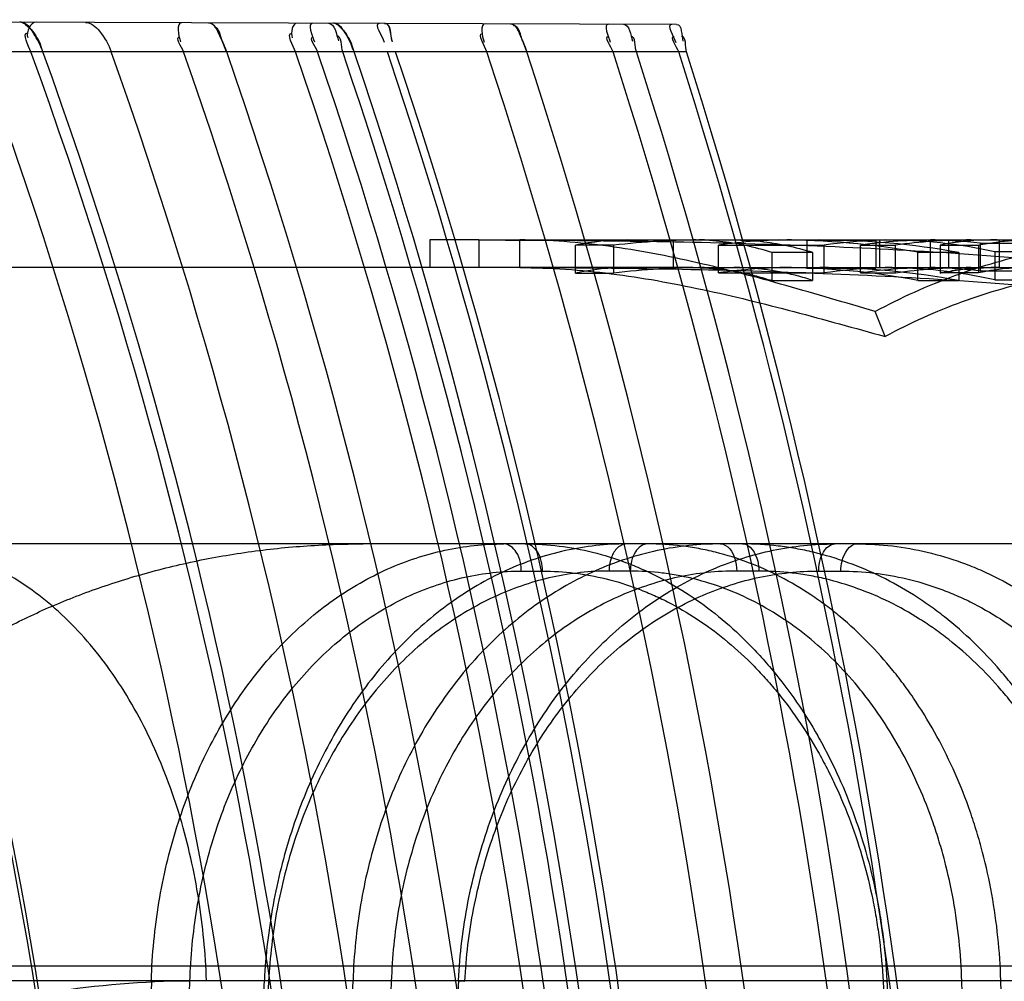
# Model space of a CAD drawing. Header units: millimetres. Extents: x 0 to 297, y 0 to 210.
# Tile 303 of 455: x 143.4794 to 143.565, y 160.6613 to 160.7448. Entities that reach past the tile are written whole.
import ezdxf

# ---------------------------------------------------------------- set-up
doc = ezdxf.new("R2010")
doc.units = ezdxf.units.MM
doc.header["$LTSCALE"] = 16.335
doc.layers.add('INTFCLR_1', color=7, linetype='CONTINUOUS')
doc.layers.add('INTFCLR_144815', color=7, linetype='CONTINUOUS')

msp = doc.modelspace()

# ---------------------------------------------------------------- linework, layer by layer
at = {"layer": 'INTFCLR_1', "color": 9, "linetype": 'Continuous'}
for p, q in [((143.536501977, 160.7444199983), (143.4191152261, 160.744829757)), ((143.5373690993, 160.7420254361), (143.4181181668, 160.7420254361))]:
    msp.add_line(p, q, dxfattribs=at)
at = {"layer": 'INTFCLR_1', "color": 7, "linetype": 'Continuous'}
for p, q in [((143.4799513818, 160.7444169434), (143.4798925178, 160.7444590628)), ((143.5071307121, 160.7443296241), (143.5070777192, 160.7443700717)), ((143.4970316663, 160.7429984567), (143.4974243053, 160.7420254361)), ((143.4974243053, 160.7420254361), (143.49703211, 160.7429974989)), ((143.5235036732, 160.7420254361), (143.5231473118, 160.7429633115)), ((143.523147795, 160.7429622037), (143.5235036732, 160.7420254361))]:
    msp.add_line(p, q, dxfattribs=at)
for points in [[(143.4796688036, 160.744579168), (143.4796164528, 160.7445966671), (143.4795661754, 160.7446090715), (143.4795177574, 160.7446165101), (143.4794711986, 160.7446190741)], [(143.4796685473, 160.744579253), (143.4797219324, 160.7445570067), (143.4797769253, 160.7445297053), (143.4798335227, 160.744497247), (143.4798917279, 160.7444596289), (143.479951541, 160.7444168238)], [(143.5068761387, 160.7444855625), (143.5068289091, 160.7445024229), (143.5067835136, 160.7445143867), (143.5067397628, 160.7445215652), (143.5066976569, 160.7445240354)], [(143.5068758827, 160.7444856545), (143.5069240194, 160.7444642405), (143.5069735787, 160.7444379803), (143.5070245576, 160.7444067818), (143.5070769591, 160.7443706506), (143.5071307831, 160.7443295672)]]:
    msp.add_lwpolyline(points, dxfattribs=at)
at = {"layer": 'INTFCLR_1', "color": 6, "linetype": 'Continuous'}
for centre, radius, start, end in [((143.0758483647, 160.5952984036), 0.4101865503, 359.2634397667, 20.9595063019), ((143.0756804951, 160.595298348), 0.4106495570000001, 359.2642780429, 20.9347710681), ((143.077188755, 160.5952984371), 0.4249010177, 359.2889439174, 20.2013567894), ((143.0773559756, 160.5952983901), 0.4289439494, 359.2956524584, 20.0027825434), ((143.0760159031, 160.5952984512), 0.4311807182, 359.2992983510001, 19.894613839), ((143.0758480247, 160.5952984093), 0.4369265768, 359.3085189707, 19.6221788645), ((143.0770273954, 160.5953000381), 0.4417320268, 359.3158305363, 19.3998935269), ((143.076188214, 160.59529926), 0.4460588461, 359.3225670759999, 19.2043971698), ((143.0771884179, 160.5952984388), 0.4507690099, 359.3297505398, 18.9960965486), ((143.076856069, 160.595298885), 0.4528956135, 359.3328413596, 18.9034484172), ((143.0763525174, 160.5952987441), 0.4554329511, 359.3365762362, 18.7941893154), ((143.0760155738, 160.5952984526), 0.4566931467, 359.3384435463, 18.7404322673), ((143.0766864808, 160.5952985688), 0.4587942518, 359.3414588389, 18.6514187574), ((143.0765186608, 160.5952985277), 0.4596307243, 359.3426624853, 18.6162324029), ((143.0770262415, 160.5952993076), 0.4666686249, 359.3524804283, 18.3253128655), ((143.0761872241, 160.595299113), 0.470766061, 359.3581402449, 18.1602453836), ((143.0768553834, 160.5952988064), 0.4772488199, 359.3668962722, 17.9051785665), ((143.0763519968, 160.5952986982), 0.4796572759, 359.3700882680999, 17.81226521), ((143.0766861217, 160.5952985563), 0.482849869, 359.3742702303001, 17.690603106), ((143.0765183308, 160.5952985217), 0.4836447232, 359.3753027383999, 17.6605754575)]:
    msp.add_arc(centre, radius, start, end, dxfattribs=at)
at = {"layer": 'INTFCLR_1', "color": 7, "linetype": 'Continuous'}
for points, knots in [([(143.4814638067, 160.7420254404), (143.4812861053, 160.7425166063), (143.4808203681, 160.7434303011), (143.4800598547, 160.7446201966), (143.4794711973, 160.7446190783)], [0, 0, 0, 0, 0.470145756, 1, 1, 1, 1]), ([(143.4958393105, 160.7445619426), (143.4963324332, 160.7445601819), (143.4968458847, 160.7433078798), (143.4972548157, 160.7425124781), (143.4974243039, 160.7420254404)], [0, 0, 0, 0, 0.4888184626, 1, 1, 1, 1]), ([(143.5084965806, 160.7420254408), (143.508336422, 160.7424975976), (143.5079198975, 160.7433577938), (143.5072441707, 160.7445249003), (143.5066976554, 160.7445240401)], [0, 0, 0, 0, 0.4770666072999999, 1, 1, 1, 1]), ([(143.5220653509, 160.7444703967), (143.5225294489, 160.7444686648), (143.5229768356, 160.7432458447), (143.5233504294, 160.7424930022), (143.5235036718, 160.7420254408)], [0, 0, 0, 0, 0.4853931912, 1, 1, 1, 1])]:
    msp.add_open_spline(points, degree=3, knots=knots, dxfattribs=at)
for points in [[(143.479951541, 160.7444168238), (143.4804248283, 160.74406747), (143.4808229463, 160.7435686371), (143.4810252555, 160.7430162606)], [(143.4958393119, 160.7445619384), (143.4963891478, 160.7445600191), (143.4966544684, 160.7437869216), (143.4968892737, 160.7432897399)], [(143.5071307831, 160.7443295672), (143.507565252, 160.7439875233), (143.5079195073, 160.7435056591), (143.50809918, 160.7429827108)], [(143.5220653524, 160.7444703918), (143.5225835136, 160.7444685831), (143.5228082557, 160.7437160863), (143.5230187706, 160.743242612)], [(143.5231473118, 160.7429633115), (143.5229368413, 160.7434367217), (143.5228722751, 160.7442981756), (143.5223541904, 160.7442999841)], [(143.481463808, 160.7420254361), (143.4812896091, 160.7425019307), (143.4812155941, 160.7430980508), (143.4808066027, 160.743398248)], [(143.49703211, 160.7429974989), (143.4968403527, 160.7434037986), (143.496804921, 160.7441617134), (143.4963556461, 160.7441632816)], [(143.508496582, 160.7420254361), (143.5083395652, 160.7424833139), (143.5082829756, 160.7430518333), (143.507901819, 160.7433502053)]]:
    msp.add_open_spline(points, degree=3, dxfattribs=at)
at = {"layer": 'INTFCLR_1', "color": 6, "linetype": 'Continuous'}
for points in [[(143.4808946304, 160.7446141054), (143.4803828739, 160.7446158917), (143.4799698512, 160.743755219), (143.4801449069, 160.7432743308)], [(143.4935404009, 160.7445699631), (143.4929841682, 160.7445719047), (143.4932310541, 160.7434305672), (143.4934158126, 160.7429059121)], [(143.5035576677, 160.7445349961), (143.5031088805, 160.7445365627), (143.5029683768, 160.7436880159), (143.5031144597, 160.7432636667)], [(143.5049114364, 160.7445302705), (143.5043664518, 160.7445321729), (143.5048765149, 160.7434170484), (143.5050530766, 160.7429014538)], [(143.5062557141, 160.7445255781), (143.5068445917, 160.7445235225), (143.5069512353, 160.7435542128), (143.5071409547, 160.7429967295)], [(143.5107065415, 160.7445100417), (143.5101472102, 160.7445119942), (143.5109279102, 160.7434104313), (143.5111067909, 160.7428804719)], [(143.511149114, 160.7445084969), (143.5116928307, 160.7445065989), (143.5115903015, 160.7435128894), (143.5117638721, 160.742997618)], [(143.511149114, 160.7445084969), (143.5117236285, 160.7445064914), (143.5116114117, 160.7434549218), (143.5117948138, 160.7429104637)], [(143.5199026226, 160.7444779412), (143.5193661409, 160.7444798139), (143.5196213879, 160.7433817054), (143.5197900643, 160.742872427)], [(143.5306131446, 160.7444405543), (143.5300870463, 160.7444423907), (143.5305808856, 160.7433681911), (143.5307426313, 160.7428675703)], [(143.5318814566, 160.744436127), (143.5324421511, 160.7444341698), (143.5325163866, 160.7434937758), (143.5326879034, 160.7429599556)], [(143.5360838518, 160.7444214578), (143.5355451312, 160.7444233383), (143.5362856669, 160.743360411), (143.5364493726, 160.7428471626)], [(143.536501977, 160.7444199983), (143.5370232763, 160.7444181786), (143.5369049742, 160.7434569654), (143.5370631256, 160.7429602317)], [(143.4804243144, 160.7420254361), (143.4802329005, 160.7425512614), (143.4795884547, 160.7436832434), (143.4801480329, 160.7436812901)], [(143.5034088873, 160.7420254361), (143.5032292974, 160.742547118), (143.5025384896, 160.7436515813), (143.5030902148, 160.7436496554)], [(143.5075026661, 160.7420254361), (143.5073410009, 160.7425004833), (143.5074586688, 160.7434266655), (143.5069568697, 160.7434284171)], [(143.5200284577, 160.7420254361), (143.5198565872, 160.7425443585), (143.5191179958, 160.7436264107), (143.5196646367, 160.7436245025)], [(143.53098943, 160.7420254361), (143.5308439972, 160.7424755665), (143.5301450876, 160.7433967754), (143.5306181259, 160.7433951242)], [(143.5330163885, 160.7420254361), (143.5328695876, 160.7424823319), (143.5330000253, 160.7433752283), (143.5325201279, 160.7433769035)], [(143.5367026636, 160.7420254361), (143.536559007, 160.7424758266), (143.535822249, 160.7433854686), (143.5362949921, 160.7433838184)], [(143.5373690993, 160.7420254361), (143.5372250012, 160.74247803), (143.5373951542, 160.7433761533), (143.5369201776, 160.7433778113)], [(143.4936792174, 160.7420254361), (143.493529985, 160.7424492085), (143.4928781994, 160.743328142), (143.4933274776, 160.7433265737)], [(143.5053251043, 160.7420254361), (143.5051805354, 160.7424476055), (143.5045018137, 160.7433115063), (143.5049480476, 160.7433099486)]]:
    msp.add_open_spline(points, degree=3, dxfattribs=at)
msp.add_open_spline([(143.4851516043, 160.7445992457), (143.4856352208, 160.7445975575), (143.4866326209, 160.7436779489), (143.4871694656, 160.7426754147), (143.4874011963, 160.7420254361)], degree=3, knots=[0, 0, 0, 0, 0.4120570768, 1, 1, 1, 1], dxfattribs=at)
at = {"layer": 'INTFCLR_144815', "color": 6, "linetype": 'Continuous'}
for p, q in [((143.5150855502, 160.725698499), (143.5150855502, 160.723298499)), ((143.5193338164, 160.7256984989), (143.5150855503, 160.725698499)), ((143.5361972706, 160.725698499), (143.5361972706, 160.723298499)), ((143.5478164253, 160.725658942), (143.5490676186, 160.7256941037)), ((143.5538178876, 160.7256599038), (143.5478164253, 160.7256599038)), ((143.5478164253, 160.725658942), (143.5478164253, 160.7232574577)), ((143.5538178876, 160.7256599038), (143.5538178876, 160.7232584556)), ((143.5541384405, 160.725698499), (143.5541384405, 160.723298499)), ((143.5585252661, 160.7256931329), (143.5585252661, 160.7232929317)), ((143.5645267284, 160.7256927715), (143.5585252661, 160.7256927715)), ((143.5601399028, 160.725698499), (143.5601399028, 160.723298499)), ((143.5628705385, 160.7254124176), (143.5628705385, 160.7230016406)), ((143.5628705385, 160.7254124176), (143.5688720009, 160.7254124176)), ((143.5645267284, 160.7256927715), (143.5645267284, 160.7232925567)), ((143.5310328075, 160.7252351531), (143.5277204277, 160.7252351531)), ((143.5277204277, 160.7228175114), (143.5277204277, 160.7252350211)), ((143.5310328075, 160.7252352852), (143.5310328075, 160.7228177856)), ((143.5401528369, 160.7228309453), (143.5401528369, 160.7252479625)), ((143.5401528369, 160.7252427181), (143.5493301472, 160.7252427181)), ((143.5483189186, 160.7246193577), (143.5447809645, 160.7246193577)), ((143.5447809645, 160.7246094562), (143.5447809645, 160.7221678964)), ((143.5483189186, 160.7246193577), (143.5483189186, 160.7221781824)), ((143.5493301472, 160.7228255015), (143.5493301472, 160.7252427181)), ((143.5524726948, 160.7228296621), (143.5524726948, 160.7252467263)), ((143.5524726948, 160.7252437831), (143.5555179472, 160.7252437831)), ((143.5555179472, 160.7228266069), (143.5555179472, 160.7252437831)), ((143.5574724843, 160.7221748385), (143.5574724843, 160.7246161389)), ((143.5610104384, 160.7246161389), (143.5574724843, 160.7246161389)), ((143.5594001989, 160.7252478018), (143.5594001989, 160.7228307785)), ((143.5594001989, 160.7252478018), (143.5627303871, 160.7252478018)), ((143.5610104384, 160.7246161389), (143.5610104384, 160.7221748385)), ((143.5627303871, 160.7252529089), (143.5627303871, 160.7228360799)), ((143.5733419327, 160.7246759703), (143.5641646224, 160.7246759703)), ((143.5641646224, 160.7246683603), (143.5641646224, 160.7222290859)), ((143.5379244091, 160.723298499), (143.5389350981, 160.723298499)), ((143.5464783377, 160.723298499), (143.5489489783, 160.723298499)), ((143.5478164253, 160.7232584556), (143.5538178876, 160.7232584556)), ((143.5496934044, 160.723298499), (143.5484419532, 160.7232802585)), ((143.5585252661, 160.7232925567), (143.5645267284, 160.7232925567)), ((143.5589728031, 160.723298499), (143.5620596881, 160.723298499)), ((143.5688720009, 160.7230016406), (143.5628705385, 160.7230016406)), ((143.563706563, 160.723298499), (143.5637903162, 160.723298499)), ((143.5277204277, 160.7228176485), (143.5310328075, 160.7228176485)), ((143.5493301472, 160.7228255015), (143.5401528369, 160.7228255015)), ((143.5447809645, 160.7221781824), (143.5483189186, 160.7221781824)), ((143.5555179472, 160.7228266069), (143.5524726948, 160.7228266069)), ((143.5574724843, 160.7221748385), (143.5610104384, 160.7221748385)), ((143.5627303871, 160.7228307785), (143.5594001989, 160.7228307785)), ((143.5641646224, 160.7222369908), (143.5733419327, 160.7222369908)), ((143.5546258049, 160.7173069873), (143.553747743, 160.7194823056)), ((143.4908833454, 160.6613919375), (143.4942340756, 160.6613082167)), ((143.5010703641, 160.6613082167), (143.5002141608, 160.6613860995)), ((143.5010703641, 160.6613082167), (143.5002141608, 160.6613860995)), ((143.5117280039, 160.6613082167), (143.5083991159, 160.6613919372)), ((143.5171459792, 160.6613809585), (143.5181130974, 160.6613082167)), ((143.5171459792, 160.6613809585), (143.5181130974, 160.6613082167))]:
    msp.add_line(p, q, dxfattribs=at)
at = {"layer": 'INTFCLR_144815', "color": 9, "linetype": 'Continuous'}
for p, q in [((143.5193338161, 160.725698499), (143.5193338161, 160.723298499)), ((143.5193338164, 160.7256984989), (143.6655571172, 160.7256984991)), ((143.5228818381, 160.723298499), (143.5228818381, 160.725698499)), ((143.5379244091, 160.723298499), (143.3019693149, 160.723298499)), ((143.5389350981, 160.723298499), (143.5464783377, 160.723298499)), ((143.5489489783, 160.723298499), (143.5589728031, 160.723298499)), ((143.5620596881, 160.723298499), (143.563706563, 160.723298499)), ((143.5637903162, 160.723298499), (143.5719442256, 160.723298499)), ((143.6583774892, 160.699298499), (143.3487444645, 160.699298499)), ((143.523019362, 160.6969403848), (143.5248642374, 160.6969403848)), ((143.5324833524, 160.6969403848), (143.530638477, 160.6969403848)), ((143.5436562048, 160.6969403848), (143.5417356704, 160.6969403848)), ((143.5488519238, 160.6969403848), (143.5507724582, 160.6969403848)), ((143.2760151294, 160.6626480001), (143.7294694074, 160.6626480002)), ((143.3291708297, 160.6613919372), (143.6983226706, 160.6613919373)), ((143.4908833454, 160.6613919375), (143.4884520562, 160.5792985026)), ((143.4918091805, 160.5792985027), (143.4942340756, 160.6613082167)), ((143.4964691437, 160.5792984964), (143.5006963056, 160.6613919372)), ((143.5010703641, 160.6613082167), (143.4968437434, 160.5792984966)), ((143.5057720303, 160.5792984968), (143.5083991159, 160.6613919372)), ((143.5117280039, 160.6613082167), (143.5091072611, 160.579298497)), ((143.5175644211, 160.6613919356), (143.5132599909, 160.5792985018)), ((143.5544455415, 160.6613082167), (143.5552920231, 160.6613889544)), ((143.5544455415, 160.6613082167), (143.5552920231, 160.6613889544)), ((143.5544455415, 160.6613082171), (143.5586994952, 160.5792984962)), ((143.5547787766, 160.6613919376), (143.5590407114, 160.5792984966)), ((143.5646734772, 160.6613919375), (143.5612818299, 160.6613082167)), ((143.5637340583, 160.5792984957), (143.5612818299, 160.6613082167)), ((143.567124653, 160.5792984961), (143.5646734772, 160.6613919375))]:
    msp.add_line(p, q, dxfattribs=at)
at = {"layer": 'INTFCLR_144815', "color": 6, "linetype": 'Continuous'}
for centre, radius, start, end in [((143.532241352, 160.7034255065), 0.022273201, 90.05054675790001, 101.7110607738), ((143.5389370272, 160.6580307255), 0.0676677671, 90.00163350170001, 96.7079876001), ((143.5464844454, 160.6809859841), 0.0447125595, 90.0078265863, 98.14084541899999), ((143.5454923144, 160.658335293), 0.0673632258, 79.7557629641, 90.00448304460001), ((143.5489585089, 160.6587081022), 0.0669903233, 79.63574567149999, 90.0081513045), ((143.555656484, 160.6809599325), 0.0447387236, 92.35530803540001, 98.12922641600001), ((143.558978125, 160.6786371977), 0.0470613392, 90.0064792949, 97.9456120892), ((143.5546118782, 160.6808984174), 0.0448000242, 77.6883125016, 89.98858824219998), ((143.5620594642, 160.6787222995), 0.0469761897, 89.99972689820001, 98.0045443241), ((143.5578294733, 160.6810523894), 0.0446461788, 83.51682370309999, 89.10703190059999), ((143.5637300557, 160.7049144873), 0.0207842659, 90.0647628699, 102.0241683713), ((143.5637903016, 160.6811620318), 0.0445364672, 89.0525501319, 89.999981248), ((143.5322314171, 160.7019126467), 0.0213857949, 90.02602657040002, 102.1769501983), ((143.5389392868, 160.6580398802), 0.06525864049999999, 90.00367762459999, 96.95882694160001), ((143.546481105, 160.6802420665), 0.04305642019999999, 90.0036824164, 98.45172233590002), ((143.5454964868, 160.658410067), 0.0648883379, 79.3643246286, 90.0083382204), ((143.5489579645, 160.6587191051), 0.06457930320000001, 79.2437764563, 90.00797269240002), ((143.5556614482, 160.6801190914), 0.04317975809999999, 92.44698943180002, 98.4314842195), ((143.5589752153, 160.6779738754), 0.04532461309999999, 90.00304939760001, 98.2484248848), ((143.5546071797, 160.6800638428), 0.0432349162, 77.22877350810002, 89.9819485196), ((143.5620628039, 160.6779695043), 0.0453290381, 90.0039383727, 98.3016995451), ((143.5578323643, 160.6803059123), 0.0429925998, 83.27021770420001, 89.0765372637), ((143.5670340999, 160.7030496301), 0.0202491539, 90.0682628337, 102.2711624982), ((143.5637903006, 160.680371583), 0.042926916, 89.0170205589, 89.99997916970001)]:
    msp.add_arc(centre, radius, start, end, dxfattribs=at)
for points, knots in [([(143.5193338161, 160.725698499), (143.5275818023, 160.7256916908), (143.5441004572, 160.7255239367), (143.5688843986, 160.7242066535), (143.5937355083, 160.7211951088), (143.6100458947, 160.7174015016), (143.6181170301, 160.7148741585)], [0, 0, 0, 0, 0.2481974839, 0.4967363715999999, 0.7464265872, 1, 1, 1, 1]), ([(143.553747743, 160.7194823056), (143.5511721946, 160.7202422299), (143.5460501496, 160.7217675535), (143.538356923, 160.7237962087), (143.5306419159, 160.7252876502), (143.5254661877, 160.725697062), (143.5228818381, 160.725698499)], [0, 0, 0, 0, 0.2551087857, 0.5073848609, 0.755500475, 1, 1, 1, 1]), ([(143.5447809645, 160.7246094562), (143.5440324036, 160.7248494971), (143.542528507, 160.725250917), (143.5402312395, 160.7256169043), (143.5386935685, 160.725698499), (143.5379244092, 160.725698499)], [0, 0, 0, 0, 0.3384743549, 0.6688225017, 1, 1, 1, 1]), ([(143.5414933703, 160.725698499), (143.5422512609, 160.725698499), (143.5437819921, 160.7256190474), (143.546068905, 160.7252601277), (143.5475738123, 160.7248631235), (143.5483189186, 160.7246269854)], [0, 0, 0, 0, 0.3279271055, 0.6618014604, 1, 1, 1, 1]), ([(143.5537477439, 160.7194823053), (143.5548708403, 160.7200867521), (143.5571487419, 160.7212121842), (143.560666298, 160.7226443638), (143.5642547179, 160.7238096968), (143.5679002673, 160.7247055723), (143.5715896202, 160.7253271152), (143.5740696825, 160.7255555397), (143.5753117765, 160.7256236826)], [0, 0, 0, 0, 0.1693161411, 0.3369560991, 0.5037653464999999, 0.6697343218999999, 0.8348603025, 1, 1, 1, 1]), ([(143.5627303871, 160.7252529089), (143.563240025, 160.7253591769), (143.5642262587, 160.7255280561), (143.5656568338, 160.7256692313), (143.5665729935, 160.7256984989), (143.5670099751, 160.725698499)], [0, 0, 0, 0, 0.3624100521, 0.6957995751, 1, 1, 1, 1]), ([(143.6169796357, 160.7128653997), (143.6090263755, 160.7153043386), (143.5929396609, 160.7189648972), (143.5684117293, 160.72186301), (143.5438854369, 160.7231313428), (143.5275174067, 160.7232915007), (143.5193338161, 160.723298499)], [0, 0, 0, 0, 0.2524479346, 0.5018346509, 0.7507678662, 1, 1, 1, 1]), ([(143.5228818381, 160.723298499), (143.5255463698, 160.7232974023), (143.5308775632, 160.7229041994), (143.5388223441, 160.7214686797), (143.5467293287, 160.7195134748), (143.5519874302, 160.7180410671), (143.5546258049, 160.7173069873)], [0, 0, 0, 0, 0.2459076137, 0.494557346, 0.7463427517, 1, 1, 1, 1]), ([(143.5379244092, 160.723298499), (143.5383856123, 160.723298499), (143.5393090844, 160.7232680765), (143.5406904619, 160.7231313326), (143.5420660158, 160.722903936), (143.5434334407, 160.7225865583), (143.5443335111, 160.7223169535), (143.5447809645, 160.7221678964)], [0, 0, 0, 0, 0.1982768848, 0.3968878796, 0.5963695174, 0.7972415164, 1, 1, 1, 1]), ([(143.5483189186, 160.7221861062), (143.5478734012, 160.7223327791), (143.5469772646, 160.7225980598), (143.5456161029, 160.7229103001), (143.5442468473, 160.7231340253), (143.5428717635, 160.723268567), (143.5419525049, 160.723298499), (143.5414933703, 160.723298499)], [0, 0, 0, 0, 0.2026427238, 0.4034711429, 0.6029675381, 0.8016368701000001, 1, 1, 1, 1]), ([(143.5754104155, 160.7232263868), (143.5742120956, 160.7231606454), (143.5718199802, 160.722940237), (143.5682621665, 160.7223405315), (143.5647478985, 160.72147651), (143.5612898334, 160.7203530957), (143.5579012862, 160.7189731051), (143.5557073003, 160.7178890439), (143.5546258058, 160.717306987)], [0, 0, 0, 0, 0.1652943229, 0.3305000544, 0.4964943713, 0.6632805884, 0.8308415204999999, 1, 1, 1, 1]), ([(143.5594001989, 160.7228254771), (143.5598753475, 160.7229300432), (143.5608280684, 160.723105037), (143.5622671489, 160.7232633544), (143.5632276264, 160.723298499), (143.563706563, 160.723298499)], [0, 0, 0, 0, 0.3363153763, 0.6689258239, 1, 1, 1, 1]), ([(143.4561302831, 160.6613919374), (143.4561395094, 160.6618199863), (143.4561775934, 160.6626760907), (143.4562936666, 160.6639578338), (143.4564689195, 160.665237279), (143.4567038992, 160.6665149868), (143.4569993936, 160.6677913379), (143.4573564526, 160.6690666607), (143.4577763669, 160.6703411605), (143.4582606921, 160.6716149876), (143.4588111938, 160.672888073), (143.4594298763, 160.674160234), (143.4601188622, 160.6754309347), (143.4608805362, 160.6766996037), (143.4617172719, 160.6779651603), (143.4626316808, 160.6792264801), (143.4636262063, 160.6804818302), (143.4647035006, 160.6817294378), (143.4658658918, 160.6829668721), (143.4671157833, 160.6841915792), (143.46845505, 160.6854003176), (143.4698855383, 160.6865897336), (143.471408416, 160.6877558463), (143.4730247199, 160.6888945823), (143.4747345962, 160.6900012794), (143.4765377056, 160.6910710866), (143.4784327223, 160.6920987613), (143.4804175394, 160.6930789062), (143.4824889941, 160.6940059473), (143.4846431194, 160.6948743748), (143.4868750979, 160.6956787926), (143.4891792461, 160.696413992), (143.4915488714, 160.69707501), (143.4939765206, 160.6976572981), (143.4964540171, 160.6981567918), (143.4989727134, 160.6985700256), (143.5015234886, 160.6988941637), (143.5040970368, 160.6991270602), (143.5066837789, 160.6992672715), (143.5084120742, 160.699298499), (143.5092761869, 160.699298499)], [0, 0, 0, 0, 0.0178885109, 0.0357895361, 0.0537538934, 0.071825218, 0.09005003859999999, 0.1084728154, 0.1271396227, 0.1460967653, 0.165392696, 0.1850712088, 0.205181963, 0.2257665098, 0.2468772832, 0.2685505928, 0.2908375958, 0.3137719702, 0.3374005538, 0.3617514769, 0.3868638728, 0.4127558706, 0.4394590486, 0.4669814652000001, 0.4953422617, 0.524536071, 0.5545574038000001, 0.5853892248, 0.6170018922, 0.6493543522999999, 0.6824069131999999, 0.7161052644, 0.7503830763, 0.7851693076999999, 0.8203888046, 0.8559551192, 0.8917867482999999, 0.9277966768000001, 0.9638964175, 1, 1, 1, 1]), ([(143.4908833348, 160.6613919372), (143.4909175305, 160.6625231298), (143.4910610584, 160.6647873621), (143.491502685, 160.6681590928), (143.4921712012, 160.6714829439), (143.4930580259, 160.6747087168), (143.4941500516, 160.6778005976), (143.4954339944, 160.6807387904), (143.4969064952, 160.6835219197), (143.4985593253, 160.6861329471), (143.500375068, 160.6885452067), (143.5023354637, 160.6907395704), (143.5044286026, 160.6927072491), (143.5066475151, 160.6944422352), (143.5089731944, 160.6959284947), (143.511382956, 160.6971529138), (143.5138492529, 160.6981065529), (143.5163617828, 160.6987905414), (143.5189187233, 160.6992054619), (143.5206436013, 160.699298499), (143.5215092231, 160.699298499)], [0, 0, 0, 0, 0.0631725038, 0.126534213, 0.18968122, 0.2522749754, 0.313123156, 0.3725631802, 0.4311017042, 0.4887132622, 0.5448779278, 0.5994471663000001, 0.6527663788, 0.7050277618, 0.7564505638, 0.8065904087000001, 0.8556590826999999, 0.9037974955, 0.9516806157, 1, 1, 1, 1]), ([(143.5321486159, 160.699298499), (143.5312657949, 160.699298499), (143.5294866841, 160.6992009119), (143.5268322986, 160.6987614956), (143.5242023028, 160.6980275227), (143.5216354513, 160.6970082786), (143.519158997, 160.6957194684), (143.5167875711, 160.6941756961), (143.5145268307, 160.6923834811), (143.5123893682, 160.6903527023), (143.5103977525, 160.6881062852), (143.5085650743, 160.6856637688), (143.5069001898, 160.6830410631), (143.5054095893, 160.6802488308), (143.5041079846, 160.6773144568), (143.50300629, 160.6742694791), (143.5021113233, 160.671147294), (143.5014217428, 160.6679586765), (143.5009363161, 160.6647030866), (143.5007528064, 160.6625030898), (143.5006963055, 160.6613919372)], [0, 0, 0, 0, 0.04892148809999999, 0.0985060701, 0.1488143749, 0.1999388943, 0.2512748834, 0.3032647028, 0.356508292, 0.4109220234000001, 0.4664391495, 0.5226780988, 0.5799595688, 0.6384183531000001, 0.6979170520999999, 0.7576942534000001, 0.8177177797, 0.8777661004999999, 0.9383459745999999, 1, 1, 1, 1]), ([(143.5403252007, 160.699298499), (143.5394084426, 160.699298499), (143.5375638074, 160.699201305), (143.5348139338, 160.6987623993), (143.5320949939, 160.698028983), (143.5294469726, 160.6970102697), (143.5268981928, 160.6957216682), (143.5244638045, 160.694177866), (143.522149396, 160.6923854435), (143.5199678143, 160.6903542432), (143.5179422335, 160.6881071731), (143.5160864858, 160.6856641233), (143.5144094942, 160.6830418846), (143.5129170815, 160.6802507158), (143.5116234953, 160.6773170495), (143.5105397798, 160.6742716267), (143.5096727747, 160.6711484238), (143.5090204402, 160.6679588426), (143.5085815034, 160.664702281), (143.5084353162, 160.6625026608), (143.5083991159, 160.6613919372)], [0, 0, 0, 0, 0.0502865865, 0.1011026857, 0.1524767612, 0.204473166, 0.2564582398, 0.3088815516, 0.3623547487, 0.4168018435, 0.472169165, 0.5280952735, 0.5848977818, 0.6427264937, 0.7015393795, 0.7606028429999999, 0.8198834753, 0.8791888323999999, 0.939041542, 1, 1, 1, 1]), ([(143.5175644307, 160.6613919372), (143.5176231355, 160.6625241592), (143.5178189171, 160.6647909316), (143.5183480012, 160.6681635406), (143.5191130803, 160.6714881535), (143.5201041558, 160.674714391), (143.5213059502, 160.6778063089), (143.5227041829, 160.6807436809), (143.5242941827, 160.6835231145), (143.5260688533, 160.6861317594), (143.5280097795, 160.6885430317), (143.5300993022, 160.690738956), (143.5323228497, 160.692707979), (143.5346722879, 160.6944433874), (143.537127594, 160.6959295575), (143.539663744, 160.6971533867), (143.5422531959, 160.698106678), (143.5448852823, 160.6987904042), (143.5475581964, 160.6992052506), (143.5493590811, 160.699298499), (143.5502623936, 160.699298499)], [0, 0, 0, 0, 0.0617645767, 0.1238341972, 0.1858367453, 0.2474594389, 0.3075396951, 0.3663962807, 0.4245254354, 0.4818141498, 0.5381008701, 0.5929697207, 0.6467555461, 0.6997012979, 0.7518788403, 0.8028838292, 0.8528777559, 0.9019655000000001, 0.9507889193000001, 1, 1, 1, 1])]:
    msp.add_open_spline(points, degree=3, knots=knots, dxfattribs=at)
at = {"layer": 'INTFCLR_144815', "color": 9, "linetype": 'Continuous'}
for points, knots in [([(143.4956697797, 160.6613919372), (143.4955866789, 160.6637443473), (143.4951331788, 160.6685190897), (143.4935544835, 160.6755648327), (143.4910166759, 160.6822932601), (143.4875737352, 160.6882942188), (143.483377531, 160.6932038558), (143.4786647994, 160.696760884), (143.4744457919, 160.6985370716), (143.4715222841, 160.6991171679), (143.4699222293, 160.6992730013), (143.4691345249, 160.699298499), (143.4687444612, 160.699298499)], [0, 0, 0, 0, 0.1386504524, 0.2817150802, 0.4241078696, 0.5606356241, 0.6872225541, 0.8019503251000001, 0.9053638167, 0.9536163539, 0.9770240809, 1, 1, 1, 1]), ([(143.523019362, 160.6969403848), (143.523016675, 160.6971849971), (143.5229502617, 160.6977593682), (143.5226383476, 160.6987045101), (143.5219390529, 160.699298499), (143.5215092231, 160.699298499)], [0, 0, 0, 0, 0.2441726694, 0.5709686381, 1, 1, 1, 1]), ([(143.5233540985, 160.699298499), (143.5253225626, 160.699298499), (143.5283063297, 160.6989282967), (143.5316331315, 160.6978931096), (143.5335100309, 160.6971270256), (143.5363289, 160.6957846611), (143.5394443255, 160.6937195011), (143.5422239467, 160.6912019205), (143.543753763, 160.6896011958), (143.5459996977, 160.6870165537), (143.5479635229, 160.68413895), (143.5496283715, 160.6810587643), (143.5506868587, 160.6788897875), (143.5523296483, 160.674924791), (143.5535056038, 160.6707491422), (143.5541809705, 160.6670732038), (143.5545456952, 160.6645615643), (143.5547136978, 160.6626616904), (143.5547787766, 160.6613919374)], [0, 0, 0, 0, 0.1091978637, 0.1646839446, 0.1929779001, 0.221582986, 0.337836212, 0.3983940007, 0.4294053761, 0.4606082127, 0.5883152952, 0.6213567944, 0.6548436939, 0.7221509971, 0.8592379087, 0.8943221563, 0.9294697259, 1, 1, 1, 1]), ([(143.5248642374, 160.6969403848), (143.5248610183, 160.6972334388), (143.5247822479, 160.6978194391), (143.5244361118, 160.6987517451), (143.5237749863, 160.699298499), (143.5233540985, 160.699298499)], [0, 0, 0, 0, 0.2922380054, 0.580309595, 1, 1, 1, 1]), ([(143.5321486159, 160.699298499), (143.5318262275, 160.699298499), (143.5312039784, 160.6989221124), (143.5307541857, 160.6980033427), (143.5306425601, 160.6973120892), (143.530638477, 160.6969403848)], [0, 0, 0, 0, 0.3193259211, 0.6318042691, 1, 1, 1, 1]), ([(143.5339934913, 160.699298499), (143.5335726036, 160.699298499), (143.5329114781, 160.698751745), (143.5325653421, 160.6978194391), (143.5324865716, 160.6972334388), (143.5324833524, 160.6969403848)], [0, 0, 0, 0, 0.4196903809, 0.7077619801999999, 1, 1, 1, 1]), ([(143.5646734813, 160.6613919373), (143.5645968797, 160.663900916), (143.5642069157, 160.6676473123), (143.563264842, 160.6719137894), (143.5625925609, 160.6742916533), (143.5614734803, 160.67772607), (143.5597968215, 160.6815533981), (143.5576701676, 160.6850807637), (143.5563522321, 160.6869649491), (143.5543299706, 160.689590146), (143.5520287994, 160.6919562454), (143.5494871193, 160.69396215), (143.5477766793, 160.6951702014), (143.5447051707, 160.6969874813), (143.5413673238, 160.6982659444), (143.5384356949, 160.6989031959), (143.5364723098, 160.6992068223), (143.5349836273, 160.699298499), (143.5339934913, 160.699298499)], [0, 0, 0, 0, 0.1400985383, 0.209202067, 0.2436857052, 0.2779712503, 0.4108016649, 0.4755818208, 0.5076100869, 0.5390793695, 0.6605405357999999, 0.6902617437, 0.7197591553, 0.7773480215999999, 0.8891702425, 0.9170270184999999, 0.944737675, 1, 1, 1, 1]), ([(143.5403252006, 160.699298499), (143.5406306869, 160.699298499), (143.5412206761, 160.6989052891), (143.5416274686, 160.6979971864), (143.5417318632, 160.6973114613), (143.5417356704, 160.6969403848)], [0, 0, 0, 0, 0.3094490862, 0.6240900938, 1, 1, 1, 1]), ([(143.574919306, 160.6613919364), (143.5747879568, 160.6639058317), (143.5743037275, 160.6676579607), (143.5732382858, 160.6719167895), (143.5724910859, 160.6742930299), (143.5712540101, 160.6777361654), (143.5694273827, 160.6815666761), (143.567150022, 160.6850840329), (143.5657426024, 160.6869662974), (143.563580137, 160.6895989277), (143.5611382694, 160.6919626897), (143.5584619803, 160.6939629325), (143.5566577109, 160.6951716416), (143.5534228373, 160.696990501), (143.5499318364, 160.6982661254), (143.5468723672, 160.6989031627), (143.5448259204, 160.6992066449), (143.5432762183, 160.6992984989), (143.542245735, 160.699298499)], [0, 0, 0, 0, 0.1372712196, 0.2052298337, 0.2392153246, 0.2730583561, 0.4047297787, 0.4692984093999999, 0.5013153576, 0.5328355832, 0.6550823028, 0.685130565, 0.7150016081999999, 0.7734436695, 0.8872368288, 0.9156003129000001, 0.9438071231, 1, 1, 1, 1]), ([(143.542245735, 160.699298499), (143.5429049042, 160.699298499), (143.5435774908, 160.6981341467), (143.5436532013, 160.6972331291), (143.5436562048, 160.6969403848)], [0, 0, 0, 0, 0.6924562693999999, 1, 1, 1, 1]), ([(143.5488519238, 160.6969403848), (143.5488544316, 160.6971848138), (143.548916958, 160.6977571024), (143.5491963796, 160.6986810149), (143.5498520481, 160.699298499), (143.5502623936, 160.699298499)], [0, 0, 0, 0, 0.2495738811, 0.5810394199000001, 1, 1, 1, 1]), ([(143.5507724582, 160.6969403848), (143.5507754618, 160.6972331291), (143.5508511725, 160.6981341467), (143.5515237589, 160.699298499), (143.552182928, 160.699298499)], [0, 0, 0, 0, 0.3075437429, 1, 1, 1, 1]), ([(143.552182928, 160.699298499), (143.5542287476, 160.699298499), (143.5573228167, 160.6989318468), (143.5607800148, 160.6978946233), (143.5627230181, 160.6971278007), (143.5656228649, 160.6957907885), (143.5688267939, 160.693730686), (143.5716833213, 160.6912047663), (143.5732469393, 160.6896023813), (143.5755297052, 160.6870240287), (143.5775207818, 160.6841454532), (143.5791960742, 160.6810595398), (143.5802544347, 160.678891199), (143.5818844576, 160.6749278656), (143.5830259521, 160.6707490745), (143.5836544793, 160.66707298), (143.5839831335, 160.664560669), (143.5841192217, 160.6626609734), (143.584160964, 160.6613919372)], [0, 0, 0, 0, 0.1122131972, 0.1688827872, 0.1976770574, 0.2267148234, 0.3439892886, 0.40465764, 0.4356288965, 0.4667317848, 0.5935166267, 0.6262191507, 0.6593305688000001, 0.7258095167, 0.8610570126, 0.8956709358, 0.930355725, 1, 1, 1, 1]), ([(143.4942340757, 160.6613082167), (143.4942652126, 160.6623615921), (143.4943960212, 160.6644620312), (143.4947989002, 160.6675822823), (143.4954058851, 160.6706454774), (143.4962112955, 160.6736289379), (143.4972099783, 160.676510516), (143.4983950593, 160.6792696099), (143.4997578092, 160.6818874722), (143.501289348, 160.6843456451), (143.5029782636, 160.6866272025), (143.5048137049, 160.6887150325), (143.5067817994, 160.6905948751), (143.5088695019, 160.6922525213), (143.5110617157, 160.6936766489), (143.5133433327, 160.6948563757), (143.5156975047, 160.6957827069), (143.5181058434, 160.6964492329), (143.5205522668, 160.6968516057), (143.5221978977, 160.6969403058), (143.5230193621, 160.6969403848)], [0, 0, 0, 0, 0.0625745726, 0.1248550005, 0.1866798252, 0.2478544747, 0.3082038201, 0.3676141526, 0.425998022, 0.4832796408, 0.5394104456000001, 0.5943626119, 0.6481437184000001, 0.7008001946, 0.7524211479, 0.8031258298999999, 0.8530584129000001, 0.9023713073, 0.9512231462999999, 1, 1, 1, 1]), ([(143.530638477, 160.6969403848), (143.5298152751, 160.6969402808), (143.5281644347, 160.6968511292), (143.5257079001, 160.6964478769), (143.5232842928, 160.6957804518), (143.5209094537, 160.6948531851), (143.518601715, 160.6936723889), (143.516378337, 160.6922473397), (143.5142547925, 160.6905891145), (143.5122461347, 160.6887089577), (143.5103655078, 160.6866208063), (143.5086271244, 160.6843389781), (143.507042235, 160.6818807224), (143.5056224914, 160.6792626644), (143.5043771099, 160.676502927), (143.5033155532, 160.6736206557), (143.5024453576, 160.6706376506), (143.5017720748, 160.6675767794), (143.501301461, 160.6644601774), (143.5011246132, 160.6623610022), (143.5010703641, 160.6613082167)], [0, 0, 0, 0, 0.04853363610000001, 0.0972448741, 0.1464994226, 0.1964678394, 0.2472926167, 0.2990835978, 0.3519321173, 0.4059197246, 0.4610871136, 0.5174194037, 0.5748613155, 0.6333593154, 0.6928460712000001, 0.7532136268, 0.8143005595, 0.8759049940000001, 0.9378484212, 1, 1, 1, 1]), ([(143.5417356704, 160.6969403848), (143.5408797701, 160.6969402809), (143.5391661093, 160.6968515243), (143.5366183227, 160.6964488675), (143.5341102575, 160.6957821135), (143.5316582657, 160.6948555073), (143.5292813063, 160.6936752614), (143.5269972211, 160.6922505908), (143.5248219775, 160.6905925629), (143.5227710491, 160.688712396), (143.520857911, 160.686624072), (143.5190970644, 160.6843418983), (143.5174999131, 160.6818831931), (143.5160782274, 160.6792645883), (143.5148412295, 160.676504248), (143.5137983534, 160.6736213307), (143.5129569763, 160.6706376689), (143.5123223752, 160.6675761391), (143.5119000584, 160.664458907), (143.5117616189, 160.6623604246), (143.5117280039, 160.6613082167)], [0, 0, 0, 0, 0.0499407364, 0.0999091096, 0.1502460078, 0.2010996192, 0.2525979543, 0.3048454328, 0.3579363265, 0.4119615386, 0.4669770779, 0.5229873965, 0.5799608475, 0.6378693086, 0.6966725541, 0.7562907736, 0.816591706, 0.8774027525, 0.9385736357, 1, 1, 1, 1]), ([(143.5181130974, 160.6613082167), (143.518168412, 160.6623624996), (143.5183504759, 160.6644651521), (143.5188378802, 160.6675858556), (143.519536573, 160.6706494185), (143.5204401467, 160.6736331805), (143.5215427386, 160.6765149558), (143.5228367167, 160.6792741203), (143.5243125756, 160.6818919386), (143.5259606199, 160.6843499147), (143.5277685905, 160.6866311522), (143.5297247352, 160.688718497), (143.5318142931, 160.69059775), (143.5340232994, 160.6922547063), (143.5363357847, 160.6936781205), (143.5387357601, 160.6948571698), (143.5412055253, 160.6957829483), (143.5437258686, 160.696449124), (143.5462800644, 160.6968514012), (143.5479959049, 160.6969403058), (143.5488519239, 160.6969403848)], [0, 0, 0, 0, 0.0611908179, 0.1222147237, 0.1829320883, 0.2431674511, 0.3027619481, 0.3616136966, 0.4196425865, 0.4767760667, 0.5329633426, 0.5881693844, 0.6423876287, 0.6956445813, 0.7480025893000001, 0.7995481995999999, 0.8503870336, 0.9006282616, 0.9503847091, 1, 1, 1, 1]), ([(143.5248642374, 160.6969403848), (143.5267160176, 160.6969402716), (143.5295229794, 160.6965924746), (143.5326528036, 160.695619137), (143.5344188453, 160.6948991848), (143.5370710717, 160.693637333), (143.540002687, 160.6916961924), (143.5426188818, 160.6893296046), (143.5440588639, 160.6878249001), (143.5461729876, 160.6853955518), (143.5480219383, 160.6826906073), (143.5495898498, 160.6797950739), (143.5505866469, 160.6777562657), (143.5521337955, 160.6740292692), (143.5532424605, 160.67010416), (143.5538800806, 160.6666486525), (143.5542245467, 160.6642877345), (143.5543836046, 160.6625018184), (143.5544455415, 160.6613082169)], [0, 0, 0, 0, 0.1092276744, 0.164732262, 0.1930353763, 0.2216494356, 0.3379317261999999, 0.3985016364, 0.4295176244, 0.4607235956, 0.5884331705, 0.6214716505, 0.6549538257, 0.7222478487, 0.8592954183, 0.8943667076, 0.9295004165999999, 1, 1, 1, 1]), ([(143.5612818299, 160.6613082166), (143.5612112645, 160.6636665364), (143.5608472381, 160.6671880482), (143.5599643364, 160.671198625), (143.5593343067, 160.6734338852), (143.5582851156, 160.6766621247), (143.5567120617, 160.6802596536), (143.5547162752, 160.6835756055), (143.5534793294, 160.6853467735), (143.5515814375, 160.6878144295), (143.5494211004, 160.6900385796), (143.547034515, 160.6919241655), (143.5454284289, 160.6930597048), (143.5425441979, 160.6947679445), (143.5394093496, 160.695969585), (143.5366559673, 160.6965689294), (143.5348117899, 160.6968545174), (143.5334134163, 160.6969403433), (143.5324833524, 160.6969403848)], [0, 0, 0, 0, 0.1401554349, 0.2092802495, 0.2437731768, 0.278066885, 0.4109186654, 0.4756997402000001, 0.5077267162, 0.5391938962, 0.6606352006, 0.6903495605, 0.7198399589, 0.7774134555, 0.8891990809, 0.9170475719, 0.9447508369, 1, 1, 1, 1]), ([(143.5744087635, 160.661308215), (143.574283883, 160.6636713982), (143.573826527, 160.6671985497), (143.5728217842, 160.6712015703), (143.5721178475, 160.6734352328), (143.5709524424, 160.6766719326), (143.5692325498, 160.680272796), (143.5670885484, 160.683578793), (143.5657637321, 160.6853480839), (143.5637283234, 160.687822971), (143.5614301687, 160.6900447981), (143.5589118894, 160.6919249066), (143.5572141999, 160.693061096), (143.5541705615, 160.6947709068), (143.5508862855, 160.6959697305), (143.5480082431, 160.6965688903), (143.5460832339, 160.6968543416), (143.5446255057, 160.6969403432), (143.5436562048, 160.6969403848)], [0, 0, 0, 0, 0.1372189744, 0.2051572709, 0.2391345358, 0.2729704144, 0.4046232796, 0.4691910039, 0.5012093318, 0.532732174, 0.6549974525, 0.6850517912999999, 0.7149291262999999, 0.7733849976, 0.8872107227, 0.9155819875, 0.9437956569, 1, 1, 1, 1]), ([(143.5507724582, 160.6969403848), (143.5526942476, 160.6969402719), (143.5556007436, 160.6965958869), (143.5588479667, 160.6956205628), (143.560672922, 160.6948999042), (143.563396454, 160.6936429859), (143.566405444, 160.6917065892), (143.5690875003, 160.6893322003), (143.5705555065, 160.6878259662), (143.5726988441, 160.6854022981), (143.57456761, 160.6826963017), (143.5761397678, 160.679795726), (143.5771329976, 160.6777574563), (143.5786624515, 160.6740317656), (143.5797323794, 160.6701037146), (143.5803211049, 160.666648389), (143.5806285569, 160.6642867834), (143.5807552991, 160.662501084), (143.5807938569, 160.6613082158)], [0, 0, 0, 0, 0.1121881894, 0.1688419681, 0.1976277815, 0.2266576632, 0.3439058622, 0.4045631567, 0.4355300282, 0.4666294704, 0.5934112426, 0.6261161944, 0.6592317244, 0.7257227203, 0.8610048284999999, 0.8956301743, 0.9303276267, 1, 1, 1, 1]), ([(143.4485832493, 160.6481821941), (143.4503480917, 160.6492696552), (143.454114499, 160.6514075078), (143.4598401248, 160.65411794), (143.4647913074, 160.6560388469), (143.4686826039, 160.657323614), (143.4746148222, 160.6590547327), (143.4835878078, 160.6608612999), (143.491675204, 160.661391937), (143.4956697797, 160.6613919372)], [0, 0, 0, 0, 0.1256183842, 0.2621812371, 0.3835069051, 0.4471817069, 0.5104573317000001, 0.7579366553, 1, 1, 1, 1])]:
    msp.add_open_spline(points, degree=3, knots=knots, dxfattribs=at)

doc.saveas('drawing.dxf')
